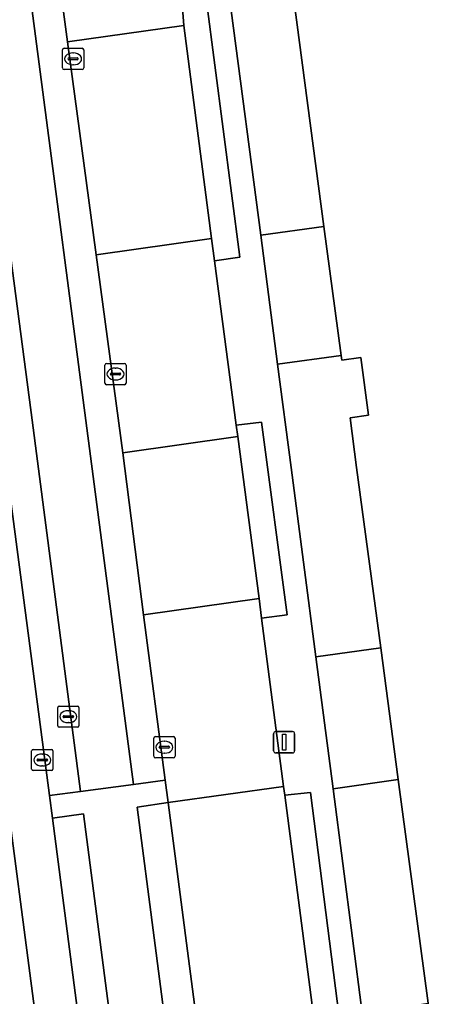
# Model space of a CAD drawing. Extents: x 160554 to 161248, y 385329 to 386506.
# Drawn here: x 161141.82 to 161162.07, y 385475.1 to 385521.08 of the extents above; entities that cross this region are included whole.
import ezdxf

# ---------------------------------------------------------------- set-up
doc = ezdxf.new("R2010")
doc.units = 0
for name, color, linetype in [('IMGEO_Groenvoorziening', 7, 'Continuous'), ('IMGEO_Haag', 7, 'Continuous'), ('IMGEO_Kolk', 7, 'Continuous'), ('IMGEO_Lichtmast', 7, 'Continuous'), ('IMGEO_Pand', 7, 'Continuous'), ('IMGEO_Parkeervlak_open', 7, 'Continuous'), ('IMGEO_Rijbaan_lokaal_gesloten', 7, 'Continuous'), ('IMGEO_Rijbaan_lokaal_open', 7, 'Continuous'), ('IMGEO_Rioolput', 7, 'Continuous'), ('IMGEO_Voetpad_open', 7, 'Continuous')]:
    doc.layers.add(name, color=color, linetype=linetype)

msp = doc.modelspace()

# ---------------------------------------------------------------- linework, layer by layer
at = {"layer": 'IMGEO_Groenvoorziening'}
for points in [[(161153.977, 385504.866), (161156.97, 385505.27), (161156.16, 385511.34), (161153.181, 385510.938)], [(161156.587, 385484.87), (161159.664, 385485.31), (161158.836, 385491.507), (161155.775, 385491.088)]]:
    msp.add_lwpolyline(points, close=True, dxfattribs=at)
at = {"layer": 'IMGEO_Haag'}
for points in [[(161153.977, 385504.866), (161156.97, 385505.27), (161156.16, 385511.34), (161153.181, 385510.938)], [(161156.587, 385484.87), (161159.664, 385485.31), (161158.836, 385491.507), (161155.775, 385491.088)]]:
    msp.add_lwpolyline(points, close=True, dxfattribs=at)
at = {"layer": 'IMGEO_Kolk'}
for p, q in [((161143.843, 385518.806), (161143.843, 385519.658)), ((161143.918, 385519.732), (161144.77, 385519.732)), ((161144.844, 385519.658), (161144.844, 385518.806)), ((161144.102, 385519.226), (161144.102, 385519.238)), ((161144.54, 385519.189), (161144.142, 385519.189)), ((161144.145, 385519.275), (161144.543, 385519.275)), ((161144.331, 385519.512), (161144.356, 385519.512)), ((161144.586, 385519.238), (161144.586, 385519.226)), ((161144.77, 385518.732), (161143.918, 385518.732)), ((161144.354, 385518.952), (161144.329, 385518.952)), ((161145.914, 385504.896), (161146.766, 385504.896)), ((161145.839, 385503.97), (161145.839, 385504.822)), ((161146.141, 385504.439), (161146.539, 385504.439)), ((161146.327, 385504.676), (161146.352, 385504.676)), ((161146.84, 385504.822), (161146.84, 385503.97)), ((161146.098, 385504.39), (161146.098, 385504.402)), ((161146.536, 385504.353), (161146.138, 385504.353)), ((161146.35, 385504.116), (161146.325, 385504.116)), ((161146.582, 385504.402), (161146.582, 385504.39)), ((161146.766, 385503.896), (161145.914, 385503.896)), ((161148.143, 385486.405), (161148.143, 385487.257)), ((161148.218, 385487.331), (161149.07, 385487.331)), ((161148.631, 385487.111), (161148.656, 385487.111)), ((161149.144, 385487.257), (161149.144, 385486.405)), ((161142.39, 385485.802), (161142.39, 385486.654)), ((161142.465, 385486.728), (161143.317, 385486.728)), ((161142.878, 385486.508), (161142.903, 385486.508)), ((161143.391, 385486.654), (161143.391, 385485.802)), ((161148.402, 385486.825), (161148.402, 385486.837)), ((161148.84, 385486.788), (161148.442, 385486.788)), ((161148.445, 385486.874), (161148.843, 385486.874)), ((161148.654, 385486.551), (161148.629, 385486.551)), ((161148.886, 385486.837), (161148.886, 385486.825)), ((161142.649, 385486.222), (161142.649, 385486.234)), ((161143.087, 385486.185), (161142.689, 385486.185)), ((161142.692, 385486.271), (161143.09, 385486.271)), ((161143.133, 385486.234), (161143.133, 385486.222)), ((161149.07, 385486.331), (161148.218, 385486.331)), ((161143.317, 385485.728), (161142.465, 385485.728)), ((161142.901, 385485.948), (161142.876, 385485.948))]:
    msp.add_line(p, q, dxfattribs=at)
for points in [[(161143.843, 385518.806), (161143.843, 385519.658)], [(161143.918, 385519.732), (161144.77, 385519.732)], [(161144.844, 385519.658), (161144.844, 385518.806)], [(161144.77, 385518.732), (161143.918, 385518.732)], [(161145.914, 385504.896), (161146.766, 385504.896)], [(161145.839, 385503.97), (161145.839, 385504.822)], [(161146.84, 385504.822), (161146.84, 385503.97)], [(161146.766, 385503.896), (161145.914, 385503.896)], [(161148.143, 385486.405), (161148.143, 385487.257)], [(161148.218, 385487.331), (161149.07, 385487.331)], [(161149.144, 385487.257), (161149.144, 385486.405)], [(161142.39, 385485.802), (161142.39, 385486.654)], [(161142.465, 385486.728), (161143.317, 385486.728)], [(161143.391, 385486.654), (161143.391, 385485.802)], [(161149.07, 385486.331), (161148.218, 385486.331)], [(161143.317, 385485.728), (161142.465, 385485.728)]]:
    msp.add_lwpolyline(points, dxfattribs=at)
for centre, radius, start, end in [((161143.92, 385519.656), 0.0765, 91.552, 178.448), ((161143.92, 385519.656), 0.0765, 91.552, 178.448), ((161144.768, 385519.656), 0.0765, 1.552, 88.448), ((161144.768, 385519.656), 0.0765, 1.552, 88.448), ((161144.142, 385519.235), 0.0403, 85.8775, 175.7526), ((161144.139, 385519.225), 0.0366, 178.938, 274.7102), ((161144.543, 385519.232), 0.043, 264.8664, 352.4533), ((161144.547, 385519.237), 0.0386, 1.7309, 96.639), ((161143.92, 385518.808), 0.0765, 181.552, 268.448), ((161143.92, 385518.808), 0.0765, 181.552, 268.448), ((161144.768, 385518.808), 0.0765, 271.552, 358.448), ((161144.768, 385518.808), 0.0765, 271.552, 358.448), ((161145.916, 385504.82), 0.0765, 91.552, 178.448), ((161145.916, 385504.82), 0.0765, 91.552, 178.448), ((161146.764, 385504.82), 0.0765, 1.552, 88.448), ((161146.764, 385504.82), 0.0765, 1.552, 88.448), ((161146.138, 385504.399), 0.0403, 85.8775, 175.7526), ((161146.543, 385504.401), 0.0386, 1.7309, 96.639), ((161145.916, 385503.972), 0.0765, 181.552, 268.448), ((161145.916, 385503.972), 0.0765, 181.552, 268.448), ((161146.135, 385504.389), 0.0366, 178.938, 274.7102), ((161146.539, 385504.396), 0.043, 264.8664, 352.4533), ((161146.764, 385503.972), 0.0765, 271.552, 358.448), ((161146.764, 385503.972), 0.0765, 271.552, 358.448), ((161148.22, 385487.255), 0.0765, 91.552, 178.448), ((161148.22, 385487.255), 0.0765, 91.552, 178.448), ((161149.068, 385487.255), 0.0765, 1.552, 88.448), ((161149.068, 385487.255), 0.0765, 1.552, 88.448), ((161142.467, 385486.652), 0.0765, 91.552, 178.448), ((161142.467, 385486.652), 0.0765, 91.552, 178.448), ((161143.315, 385486.652), 0.0765, 1.552, 88.448), ((161143.315, 385486.652), 0.0765, 1.552, 88.448), ((161148.442, 385486.834), 0.0403, 85.8775, 175.7526), ((161148.439, 385486.824), 0.0366, 178.938, 274.7102), ((161148.843, 385486.831), 0.043, 264.8664, 352.4533), ((161148.847, 385486.836), 0.0386, 1.7309, 96.639), ((161142.689, 385486.231), 0.0403, 85.8775, 175.7526), ((161142.686, 385486.221), 0.0366, 178.938, 274.7102), ((161143.09, 385486.228), 0.043, 264.8664, 352.4533), ((161143.094, 385486.233), 0.0386, 1.7309, 96.639), ((161148.22, 385486.407), 0.0765, 181.552, 268.448), ((161148.22, 385486.407), 0.0765, 181.552, 268.448), ((161149.068, 385486.407), 0.0765, 271.552, 358.448), ((161149.068, 385486.407), 0.0765, 271.552, 358.448), ((161142.467, 385485.804), 0.0765, 181.552, 268.448), ((161142.467, 385485.804), 0.0765, 181.552, 268.448), ((161143.315, 385485.804), 0.0765, 271.552, 358.448), ((161143.315, 385485.804), 0.0765, 271.552, 358.448)]:
    msp.add_arc(centre, radius, start, end, dxfattribs=at)
for centre, major_axis, ratio, start_param, end_param in [((161144.33, 385519.232), (-0.387, 0.002), 0.722429, 4.712389, 7.853982), ((161144.355, 385519.232), (-0.39, 0.002), 0.717154, 1.570796, 4.712389), ((161146.326, 385504.396), (-0.387, 0.002), 0.722429, 4.712389, 7.853982), ((161146.351, 385504.396), (-0.39, 0.002), 0.717154, 1.570796, 4.712389), ((161148.63, 385486.831), (-0.387, 0.002), 0.722429, 4.712389, 7.853982), ((161148.655, 385486.831), (-0.39, 0.002), 0.717154, 1.570796, 4.712389), ((161142.877, 385486.228), (-0.387, 0.002), 0.722429, 4.712389, 7.853982), ((161142.902, 385486.228), (-0.39, 0.002), 0.717154, 1.570796, 4.712389)]:
    msp.add_ellipse(centre, major_axis=major_axis, ratio=ratio, start_param=start_param, end_param=end_param, dxfattribs=at)
at = {"layer": 'IMGEO_Lichtmast'}
for p, q in [((161153.789, 385486.663), (161153.789, 385487.463)), ((161153.789, 385487.463), (161153.789, 385486.663)), ((161153.889, 385487.563), (161154.679, 385487.563)), ((161154.679, 385487.563), (161153.889, 385487.563)), ((161154.779, 385487.463), (161154.779, 385486.663)), ((161154.779, 385486.663), (161154.779, 385487.463)), ((161154.679, 385486.563), (161153.889, 385486.563)), ((161153.889, 385486.563), (161154.679, 385486.563))]:
    msp.add_line(p, q, dxfattribs=at)
msp.add_lwpolyline([(161154.209, 385487.438), (161154.359, 385487.438), (161154.359, 385486.688), (161154.209, 385486.688), (161154.209, 385487.438)], dxfattribs=at)
for centre, start, end in [((161153.889, 385487.463), 90, 180), ((161153.889, 385487.463), 90, 180), ((161154.679, 385487.463), 0, 90), ((161154.679, 385487.463), 360, 90), ((161153.889, 385486.663), 180, 270), ((161153.889, 385486.663), 180, 270), ((161154.679, 385486.663), 270, 0), ((161154.679, 385486.663), 270, 0)]:
    msp.add_arc(centre, 0.1, start, end, dxfattribs=at)
at = {"layer": 'IMGEO_Pand'}
msp.add_lwpolyline([(161154.751, 385521.904), (161156.16, 385511.34), (161156.97, 385505.27), (161156.999, 385505.056), (161157.89, 385505.175), (161158.253, 385502.453), (161157.389, 385502.337), (161157.701, 385500), (161158.836, 385491.507), (161159.664, 385485.31), (161161.067, 385474.79), (161161.872, 385468.755), (161163.696, 385455.083), (161164.503, 385449.031), (161165.924, 385438.385), (161166.746, 385432.216), (161167.557, 385426.143), (161167.682, 385425.203), (161177.445, 385426.506), (161167.665, 385500), (161162.835, 385536.295)], dxfattribs=at)
at = {"layer": 'IMGEO_Parkeervlak_open'}
for points in [[(161148.378, 385529.698), (161148.314, 385530.181), (161142.829, 385529.473), (161144.084, 385520.03), (161149.556, 385520.797), (161149.476, 385521.826), (161149.246, 385523.154)], [(161151.011, 385509.725), (161150.87, 385510.771), (161145.433, 385510.009), (161146.679, 385500.684), (161152.107, 385501.461), (161152.024, 385501.989)], [(161153.214, 385492.911), (161153.107, 385493.834), (161147.664, 385493.057), (161148.683, 385485.287), (161148.82, 385484.235), (161154.262, 385484.983)]]:
    msp.add_lwpolyline(points, close=True, dxfattribs=at)
at = {"layer": 'IMGEO_Rijbaan_lokaal_gesloten'}
for points in [[(161144.084, 385520.03), (161142.829, 385529.473), (161142.385, 385533), (161140.264, 385548.967), (161140.07, 385550.326), (161139.116, 385557.587), (161138.961, 385558.833), (161138.953, 385558.888), (161134.205, 385594.833), (161133.698, 385598.709), (161132.632, 385606.74), (161130.939, 385619.556), (161130.286, 385624.54), (161128.787, 385624.365), (161140.522, 385535.764), (161147.193, 385485.072), (161148.683, 385485.287), (161147.664, 385493.057), (161146.679, 385500.684), (161145.433, 385510.009)], [(161129.001, 385603.744), (161126.296, 385624.071), (161124.809, 385623.89), (161124.823, 385623.758), (161127.335, 385604.916), (161131.436, 385573.892), (161131.444, 385573.829), (161131.983, 385569.741), (161132.394, 385566.679), (161136.719, 385534.065), (161137.405, 385528.949), (161137.609, 385527.41), (161138.381, 385521.493), (161138.515, 385520.471), (161140.193, 385507.547), (161141.009, 385501.397), (161143.236, 385484.558), (161144.696, 385484.751), (161142.364, 385502.586), (161138.335, 385533.123)], [(161148.82, 385484.235), (161147.354, 385484.014), (161148.965, 385471.708), (161150.42, 385471.919), (161150.399, 385472.189)], [(161143.377, 385483.491), (161144.974, 385471.165), (161146.438, 385471.374), (161144.839, 385483.69)]]:
    msp.add_lwpolyline(points, close=True, dxfattribs=at)
for points in [[(161141.009, 385501.397), (161139.019, 385501.128), (161144.514, 385459.302)], [(161146.64, 385458.491), (161145.077, 385470.113), (161144.974, 385471.165), (161143.377, 385483.491), (161143.236, 385484.558), (161141.009, 385501.397)]]:
    msp.add_lwpolyline(points, dxfattribs=at)
at = {"layer": 'IMGEO_Rijbaan_lokaal_open'}
for points in [[(161140.522, 385535.764), (161128.787, 385624.365), (161126.296, 385624.071), (161129.001, 385603.744), (161138.335, 385533.123), (161142.364, 385502.586), (161144.696, 385484.751), (161147.193, 385485.072)], [(161153.181, 385510.938), (161156.16, 385511.34), (161154.751, 385521.904), (161151.795, 385521.505)], [(161149.556, 385520.797), (161144.084, 385520.03), (161145.433, 385510.009), (161150.87, 385510.771)], [(161154.612, 385500), (161155.775, 385491.088), (161158.836, 385491.507), (161157.701, 385500), (161157.389, 385502.337), (161158.253, 385502.453), (161157.89, 385505.175), (161156.999, 385505.056), (161156.97, 385505.27), (161153.977, 385504.866)], [(161152.107, 385501.461), (161146.679, 385500.684), (161147.664, 385493.057), (161153.107, 385493.834)], [(161148.82, 385484.235), (161148.683, 385485.287), (161147.193, 385485.072), (161144.696, 385484.751), (161143.236, 385484.558), (161143.377, 385483.491), (161144.839, 385483.69), (161146.438, 385471.374), (161144.974, 385471.165), (161145.077, 385470.113), (161146.58, 385470.323), (161149.104, 385470.631), (161149.1, 385470.664), (161150.547, 385470.862), (161150.42, 385471.919), (161148.965, 385471.708), (161147.354, 385484.014)], [(161157.96, 385474.333), (161161.067, 385474.79), (161159.664, 385485.31), (161156.587, 385484.87)]]:
    msp.add_lwpolyline(points, close=True, dxfattribs=at)
for points in [[(161154.318, 385484.574), (161154.262, 385484.983), (161148.82, 385484.235), (161150.399, 385472.189)], [(161151.307, 385473.247), (161154.215, 385473.62), (161155.724, 385473.789), (161155.697, 385473.965), (161154.318, 385484.574)]]:
    msp.add_lwpolyline(points, dxfattribs=at)
at = {"layer": 'IMGEO_Rioolput'}
for p, q in [((161143.617, 385487.844), (161143.617, 385488.696)), ((161143.692, 385488.77), (161144.544, 385488.77)), ((161144.105, 385488.55), (161144.13, 385488.55)), ((161144.618, 385488.696), (161144.618, 385487.844)), ((161143.876, 385488.264), (161143.876, 385488.276)), ((161144.314, 385488.227), (161143.916, 385488.227)), ((161143.919, 385488.313), (161144.317, 385488.313)), ((161144.128, 385487.99), (161144.103, 385487.99)), ((161144.36, 385488.276), (161144.36, 385488.264)), ((161144.544, 385487.77), (161143.692, 385487.77))]:
    msp.add_line(p, q, dxfattribs=at)
for points in [[(161143.617, 385487.844), (161143.617, 385488.696)], [(161143.692, 385488.77), (161144.544, 385488.77)], [(161144.618, 385488.696), (161144.618, 385487.844)], [(161144.544, 385487.77), (161143.692, 385487.77)]]:
    msp.add_lwpolyline(points, dxfattribs=at)
for centre, radius, start, end in [((161143.694, 385488.694), 0.0765, 91.552, 178.448), ((161143.694, 385488.694), 0.0765, 91.552, 178.448), ((161144.542, 385488.694), 0.0765, 1.552, 88.448), ((161144.542, 385488.694), 0.0765, 1.552, 88.448), ((161143.916, 385488.273), 0.0403, 85.8775, 175.7526), ((161143.913, 385488.263), 0.0366, 178.938, 274.7102), ((161144.317, 385488.27), 0.043, 264.8664, 352.4533), ((161144.321, 385488.275), 0.0386, 1.7309, 96.639), ((161143.694, 385487.846), 0.0765, 181.552, 268.448), ((161143.694, 385487.846), 0.0765, 181.552, 268.448), ((161144.542, 385487.846), 0.0765, 271.552, 358.448), ((161144.542, 385487.846), 0.0765, 271.552, 358.448)]:
    msp.add_arc(centre, radius, start, end, dxfattribs=at)
for centre, major_axis, ratio, start_param, end_param in [((161144.104, 385488.27), (-0.387, 0.002), 0.722429, 4.712389, 7.853982), ((161144.129, 385488.27), (-0.39, 0.002), 0.717154, 1.570796, 4.712389)]:
    msp.add_ellipse(centre, major_axis=major_axis, ratio=ratio, start_param=start_param, end_param=end_param, dxfattribs=at)
at = {"layer": 'IMGEO_Voetpad_open'}
for points in [[(161149.476, 385521.826), (161149.556, 385520.797), (161150.87, 385510.771), (161151.011, 385509.725), (161152.2, 385509.904), (161150.629, 385521.954), (161150.623, 385521.981)], [(161152.024, 385501.989), (161152.107, 385501.461), (161153.107, 385493.834), (161153.214, 385492.911), (161154.42, 385493.064), (161153.217, 385502.133)], [(161154.318, 385484.574), (161155.697, 385473.965), (161156.88, 385474.142), (161155.523, 385484.693)]]:
    msp.add_lwpolyline(points, close=True, dxfattribs=at)
for points in [[(161150.629, 385521.954), (161152.2, 385509.904), (161151.011, 385509.725), (161152.024, 385501.989), (161153.217, 385502.133), (161154.42, 385493.064), (161153.214, 385492.911), (161154.262, 385484.983), (161154.318, 385484.574), (161155.523, 385484.693), (161156.88, 385474.142), (161155.697, 385473.965), (161155.724, 385473.789), (161154.215, 385473.62), (161154.673, 385470.398), (161155.978, 385470.564)], [(161164.772, 385423.865), (161164.522, 385425.705), (161163.706, 385431.728), (161162.864, 385437.938), (161161.406, 385448.688), (161160.609, 385454.566), (161158.742, 385468.334), (161157.96, 385474.333), (161156.587, 385484.87), (161155.775, 385491.088), (161154.612, 385500), (161153.977, 385504.866), (161153.181, 385510.938), (161151.795, 385521.505)], [(161144.514, 385459.302), (161139.019, 385501.128), (161137.826, 385500.985), (161136.937, 385507.995), (161136.794, 385507.979)]]:
    msp.add_lwpolyline(points, dxfattribs=at)

doc.saveas('drawing.dxf')
